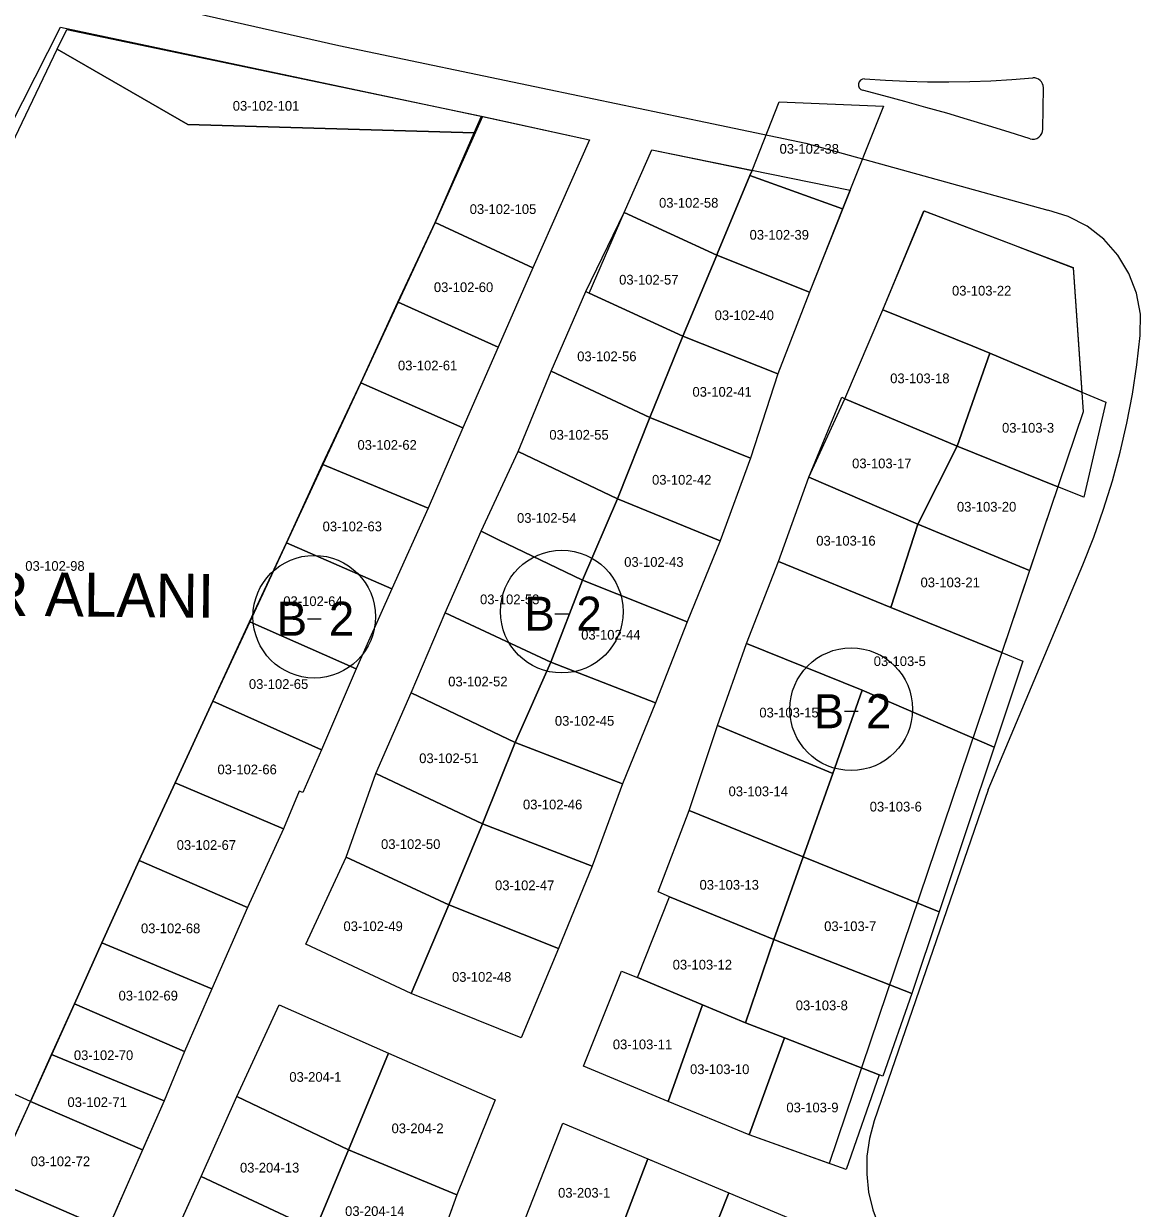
# Model space of a CAD drawing. Extents: x 413946 to 415528, y 4453939 to 4454944.
# Drawn here: x 414419.7 to 414534.4, y 4454428.2 to 4454549.9 of the extents above; entities that cross this region are included whole.
import ezdxf

# ---------------------------------------------------------------- set-up
doc = ezdxf.new("R2010")
doc.units = 0
for name, color, linetype in [('0_KADASTRO', 7, 'Continuous'), ('Level 27', 7, 'Continuous'), ('Level 28', 7, 'Continuous'), ('Level 29', 7, 'Continuous'), ('Level 33', 7, 'Continuous'), ('Level 54', 7, 'Continuous'), ('Level 62', 7, 'Continuous'), ('SEMBOL', 7, 'Continuous'), ('SNR_FONKSIYON', 7, 'Continuous')]:
    doc.layers.add(name, color=color, linetype=linetype)

msp = doc.modelspace()

# ---------------------------------------------------------------- linework, layer by layer
at = {"layer": '0_KADASTRO'}
for points in [[(414423.13, 4454547.3), (414424.12, 4454549.33), (414466.71, 4454540.41), (414465.97, 4454538.7), (414436.54, 4454539.56)], [(414380.06, 4454457.57), (414399.87, 4454503.17), (414415.24, 4454530.8), (414423.13, 4454547.3), (414436.54, 4454539.56), (414465.97, 4454538.7), (414461.97, 4454529.51), (414458.15, 4454521.3), (414454.32, 4454513.04), (414450.42, 4454504.65), (414446.68, 4454496.58), (414442.92, 4454488.47), (414439.14, 4454480.33), (414435.24, 4454471.94), (414431.54, 4454463.96), (414427.72, 4454455.51), (414424.9, 4454449.25), (414422.55, 4454444.04), (414420.38, 4454439.22)], [(414494.28, 4454534.31), (414494.51, 4454534.85), (414497.29, 4454541.89), (414508.02, 4454541.45), (414503.82, 4454530.89)], [(414461.97, 4454529.51), (414465.97, 4454538.7), (414466.71, 4454540.41), (414477.83, 4454537.99), (414471.98, 4454524.85)], [(414481.37, 4454530.52), (414484.23, 4454536.97), (414494.51, 4454534.85), (414494.28, 4454534.31), (414490.96, 4454526.34), (414490.88, 4454526.13)], [(414490.88, 4454526.13), (414490.96, 4454526.34), (414494.28, 4454534.31), (414503.82, 4454530.89), (414500.42, 4454522.34)], [(414507.93, 4454520.54), (414512.16, 4454530.7), (414527.51, 4454524.86), (414528.4, 4454512.08), (414518.94, 4454516.08), (414517.2, 4454516.79)], [(414458.15, 4454521.3), (414461.97, 4454529.51), (414471.98, 4454524.85), (414468.42, 4454516.68)], [(414477.78, 4454522.25), (414481.37, 4454530.52), (414490.88, 4454526.13), (414487.4, 4454517.83)], [(414487.4, 4454517.83), (414490.88, 4454526.13), (414500.42, 4454522.34), (414497.15, 4454513.96)], [(414473.89, 4454514.22), (414477.44, 4454522.4), (414477.78, 4454522.25), (414487.4, 4454517.83), (414484, 4454509.47)], [(414454.32, 4454513.04), (414458.15, 4454521.3), (414468.42, 4454516.68), (414464.81, 4454508.41)], [(414504.06, 4454511.39), (414507.93, 4454520.54), (414517.2, 4454516.79), (414518.94, 4454516.08), (414515.57, 4454506.53)], [(414484, 4454509.47), (414487.4, 4454517.83), (414497.15, 4454513.96), (414494.36, 4454505.28)], [(414515.57, 4454506.53), (414518.94, 4454516.08), (414528.4, 4454512.08), (414530.84, 4454511.05), (414528.6, 4454501.28), (414525.93, 4454502.35)], [(414470.49, 4454505.98), (414473.89, 4454514.22), (414484, 4454509.47), (414480.69, 4454501.11)], [(414450.42, 4454504.65), (414454.32, 4454513.04), (414464.81, 4454508.41), (414461.23, 4454500.17)], [(414500.34, 4454503.33), (414503.73, 4454511.54), (414504.06, 4454511.39), (414515.57, 4454506.53), (414511.55, 4454498.5)], [(414480.69, 4454501.11), (414484, 4454509.47), (414494.36, 4454505.28), (414491.24, 4454496.79)], [(414511.55, 4454498.5), (414515.57, 4454506.53), (414525.93, 4454502.35), (414523.02, 4454493.75)], [(414466.67, 4454497.78), (414470.49, 4454505.98), (414480.69, 4454501.11), (414477.11, 4454492.75), (414468.46, 4454496.92)], [(414446.68, 4454496.58), (414450.42, 4454504.65), (414461.23, 4454500.17), (414457.52, 4454491.86)], [(414497.22, 4454494.69), (414500.34, 4454503.33), (414511.55, 4454498.5), (414508.77, 4454489.94)], [(414477.11, 4454492.75), (414480.69, 4454501.11), (414491.24, 4454496.79), (414487.86, 4454488.47)], [(414508.77, 4454489.94), (414511.55, 4454498.5), (414523.02, 4454493.75), (414520.17, 4454485.32)], [(414462.99, 4454489.41), (414466.67, 4454497.78), (414468.46, 4454496.92), (414477.11, 4454492.75), (414473.85, 4454484.35)], [(414442.92, 4454488.47), (414446.68, 4454496.58), (414457.52, 4454491.86), (414453.86, 4454483.66)], [(414493.95, 4454486.27), (414497.22, 4454494.69), (414508.77, 4454489.94), (414520.17, 4454485.32), (414522.34, 4454484.44), (414519.4, 4454475.62), (414505.83, 4454481.48)], [(414473.85, 4454484.35), (414477.11, 4454492.75), (414487.86, 4454488.47), (414484.6, 4454480.16)], [(414459.51, 4454481.19), (414462.99, 4454489.41), (414473.85, 4454484.35), (414470.17, 4454476.08)], [(414439.14, 4454480.33), (414442.92, 4454488.47), (414453.86, 4454483.66), (414450.27, 4454475.33)], [(414490.96, 4454477.83), (414493.95, 4454486.27), (414505.83, 4454481.48), (414502.8, 4454472.91)], [(414470.17, 4454476.08), (414473.85, 4454484.35), (414484.6, 4454480.16), (414481.2, 4454471.84)], [(414455.85, 4454472.9), (414459.51, 4454481.19), (414470.17, 4454476.08), (414466.81, 4454467.74)], [(414499.77, 4454464.33), (414502.8, 4454472.91), (414505.83, 4454481.48), (414519.4, 4454475.62), (414516.55, 4454467.12), (414513.73, 4454458.69)], [(414435.24, 4454471.94), (414439.14, 4454480.33), (414450.27, 4454475.33), (414448.37, 4454470.94), (414448, 4454471.1), (414446.37, 4454467.23)], [(414488.04, 4454469.11), (414490.96, 4454477.83), (414502.8, 4454472.91), (414499.77, 4454464.33)], [(414466.81, 4454467.74), (414470.17, 4454476.08), (414481.2, 4454471.84), (414478.08, 4454463.38)], [(414452.83, 4454464.32), (414455.85, 4454472.9), (414466.81, 4454467.74), (414463.36, 4454459.43)], [(414431.54, 4454463.96), (414435.24, 4454471.94), (414446.37, 4454467.23), (414442.69, 4454459.13)], [(414484.86, 4454460.74), (414488.04, 4454469.11), (414499.77, 4454464.33), (414496.76, 4454455.87), (414486.04, 4454460.25)], [(414463.36, 4454459.43), (414466.81, 4454467.74), (414478.08, 4454463.38), (414474.63, 4454454.92)], [(414427.72, 4454455.51), (414431.54, 4454463.96), (414442.69, 4454459.13), (414439.01, 4454450.8), (414429.36, 4454454.83)], [(414448.66, 4454455.36), (414452.83, 4454464.32), (414463.36, 4454459.43), (414459.49, 4454450.3)], [(414496.76, 4454455.87), (414499.77, 4454464.33), (414513.73, 4454458.69), (414510.91, 4454450.31)], [(414482.73, 4454451.94), (414486.04, 4454460.25), (414496.76, 4454455.87), (414493.85, 4454447.29), (414489.41, 4454449.15)], [(414459.49, 4454450.3), (414463.36, 4454459.43), (414474.63, 4454454.92), (414470.8, 4454445.76)], [(414424.9, 4454449.25), (414427.72, 4454455.51), (414429.36, 4454454.83), (414439.01, 4454450.8), (414436.21, 4454444.34)], [(414493.85, 4454447.29), (414496.76, 4454455.87), (414510.91, 4454450.31), (414507.94, 4454441.83), (414507.58, 4454441.96), (414497.83, 4454445.75)], [(414477.21, 4454442.86), (414481.11, 4454452.61), (414482.73, 4454451.94), (414489.41, 4454449.15), (414485.9, 4454439.22)], [(414422.55, 4454444.04), (414424.9, 4454449.25), (414436.21, 4454444.34), (414434.11, 4454439.28)], [(414441.59, 4454439.73), (414445.92, 4454449.16), (414457.18, 4454444.17), (414453.05, 4454434.24)], [(414485.9, 4454439.22), (414489.41, 4454449.15), (414493.85, 4454447.29), (414497.83, 4454445.75), (414494.22, 4454435.8)], [(414494.22, 4454435.8), (414497.83, 4454445.75), (414507.58, 4454441.96), (414504.17, 4454432.23)], [(414420.38, 4454439.22), (414422.55, 4454444.04), (414434.11, 4454439.28), (414431.9, 4454434.24)], [(414453.05, 4454434.24), (414457.18, 4454444.17), (414468.12, 4454439.38), (414464.18, 4454429.64)], [(414437.92, 4454431.52), (414441.59, 4454439.73), (414453.05, 4454434.24), (414449.68, 4454426.1), (414449.64, 4454426.02)], [(414416.71, 4454431.08), (414417.51, 4454432.84), (414420.38, 4454439.22), (414431.9, 4454434.24), (414428.3, 4454426.05)], [(414471.25, 4454427.24), (414475.06, 4454437), (414483.82, 4454433.32), (414480.11, 4454423.65)], [(414449.68, 4454426.1), (414453.05, 4454434.24), (414464.18, 4454429.64), (414461.21, 4454421.34)], [(414480.11, 4454423.65), (414483.82, 4454433.32), (414492.12, 4454429.83), (414488.35, 4454420.34), (414484.02, 4454422.22)], [(414395.74, 4454386.57), (414400.01, 4454395.64), (414404.3, 4454404.73), (414408.57, 4454413.81), (414412.85, 4454422.89), (414416.71, 4454431.08), (414428.3, 4454426.05), (414424.12, 4454416.91), (414419.96, 4454407.82), (414415.8, 4454398.73), (414411.64, 4454389.64), (414407.49, 4454380.56)], [(414434.19, 4454423.25), (414437.92, 4454431.52), (414449.64, 4454426.02), (414446.22, 4454417.75)], [(414488.35, 4454420.34), (414492.12, 4454429.83), (414498.91, 4454427), (414495.14, 4454417.56)]]:
    msp.add_lwpolyline(points, close=True, dxfattribs=at)
at = {"layer": 'Level 27'}
for p, q in [((414477.83, 4454537.99), (414471.98, 4454524.85)), ((414481.37, 4454530.52), (414484.22, 4454536.97)), ((414504.58, 4454532.8), (414500.42, 4454522.34)), ((414507.93, 4454520.54), (414512.18, 4454530.71)), ((414477.44, 4454522.4), (414481.37, 4454530.52)), ((414471.98, 4454524.85), (414468.42, 4454516.68)), ((414473.89, 4454514.22), (414477.44, 4454522.4)), ((414500.42, 4454522.34), (414497.15, 4454513.96)), ((414504.06, 4454511.39), (414507.93, 4454520.54)), ((414468.42, 4454516.68), (414464.81, 4454508.41)), ((414470.49, 4454505.98), (414473.89, 4454514.22)), ((414497.15, 4454513.96), (414494.36, 4454505.28)), ((414500.34, 4454503.33), (414503.73, 4454511.54)), ((414503.73, 4454511.54), (414504.06, 4454511.39)), ((414464.81, 4454508.41), (414461.23, 4454500.17)), ((414466.67, 4454497.78), (414470.49, 4454505.98)), ((414494.36, 4454505.28), (414491.24, 4454496.79)), ((414497.22, 4454494.69), (414500.34, 4454503.33)), ((414461.23, 4454500.17), (414457.52, 4454491.86)), ((414462.99, 4454489.41), (414466.67, 4454497.78)), ((414491.24, 4454496.79), (414487.86, 4454488.47)), ((414493.95, 4454486.27), (414497.22, 4454494.69)), ((414457.52, 4454491.86), (414453.86, 4454483.66)), ((414459.51, 4454481.19), (414462.99, 4454489.41)), ((414487.86, 4454488.47), (414484.6, 4454480.16)), ((414490.96, 4454477.83), (414493.95, 4454486.27)), ((414453.86, 4454483.66), (414450.27, 4454475.33)), ((414455.85, 4454472.9), (414459.51, 4454481.19)), ((414484.6, 4454480.16), (414481.2, 4454471.84)), ((414488.04, 4454469.11), (414490.96, 4454477.83)), ((414450.27, 4454475.33), (414448.37, 4454470.94)), ((414452.83, 4454464.32), (414455.85, 4454472.9)), ((414448, 4454471.1), (414446.37, 4454467.23)), ((414448.37, 4454470.94), (414448, 4454471.1)), ((414481.2, 4454471.84), (414478.08, 4454463.38)), ((414484.86, 4454460.74), (414488.04, 4454469.11)), ((414446.37, 4454467.23), (414442.69, 4454459.13)), ((414448.66, 4454455.36), (414452.83, 4454464.32)), ((414478.08, 4454463.38), (414474.63, 4454454.92)), ((414482.73, 4454451.94), (414486.04, 4454460.25)), ((414486.04, 4454460.25), (414484.86, 4454460.74)), ((414442.69, 4454459.13), (414439.01, 4454450.8)), ((414459.49, 4454450.3), (414448.66, 4454455.36)), ((414474.63, 4454454.92), (414470.8, 4454445.76)), ((414477.21, 4454442.86), (414481.11, 4454452.61)), ((414481.11, 4454452.61), (414482.73, 4454451.94)), ((414439.01, 4454450.8), (414436.21, 4454444.34)), ((414470.8, 4454445.76), (414459.49, 4454450.3)), ((414441.59, 4454439.73), (414445.92, 4454449.16)), ((414445.92, 4454449.16), (414457.18, 4454444.17)), ((414436.21, 4454444.34), (414434.11, 4454439.28)), ((414457.18, 4454444.17), (414468.12, 4454439.38)), ((414485.9, 4454439.22), (414477.21, 4454442.86)), ((414437.92, 4454431.52), (414441.59, 4454439.73)), ((414434.11, 4454439.28), (414429.3, 4454428.34)), ((414468.12, 4454439.38), (414464.18, 4454429.64)), ((414494.22, 4454435.8), (414485.9, 4454439.22)), ((414471.25, 4454427.24), (414475.06, 4454437)), ((414475.06, 4454437), (414492.12, 4454429.83)), ((414502.42, 4454432.86), (414494.22, 4454435.8)), ((414434.19, 4454423.25), (414437.92, 4454431.52)), ((414492.12, 4454429.83), (414498.91, 4454427)), ((414464.18, 4454429.64), (414458.11, 4454412.74)), ((414429.3, 4454428.34), (414428.3, 4454426.05))]:
    msp.add_line(p, q, dxfattribs=at)
at = {"layer": 'Level 28'}
for p, q in [((414399.87, 4454503.17), (414423.48, 4454549.55)), ((414423.48, 4454549.55), (414466.83, 4454540.38)), ((414466.83, 4454540.38), (414477.83, 4454537.99)), ((414484.22, 4454536.97), (414504.58, 4454532.8)), ((414512.18, 4454530.71), (414520.94, 4454527.36)), ((414520.94, 4454527.36), (414522.96, 4454526.58)), ((414522.96, 4454526.58), (414527.51, 4454524.84)), ((414420.38, 4454439.22), (414380.06, 4454457.57)), ((414417.77, 4454433.44), (414420.38, 4454439.22))]:
    msp.add_line(p, q, dxfattribs=at)
at = {"layer": 'Level 29'}
for p, q in [((414527.51, 4454524.84), (414528.53, 4454510.06)), ((414528.53, 4454510.06), (414502.42, 4454432.86))]:
    msp.add_line(p, q, dxfattribs=at)
at = {"layer": 'Level 54'}
msp.add_lwpolyline([(414417.77, 4454433.44), (414420.38, 4454439.22), (414424.9, 4454449.25), (414427.72, 4454455.51), (414431.54, 4454463.96), (414435.24, 4454471.94), (414439.14, 4454480.33), (414442.88, 4454488.48), (414446.68, 4454496.58), (414450.38, 4454504.67), (414454.32, 4454513.04), (414458.11, 4454521.32), (414461.97, 4454529.51), (414466.83, 4454540.38), (414477.83, 4454537.99), (414471.98, 4454524.85), (414468.42, 4454516.68), (414464.81, 4454508.41), (414461.23, 4454500.17), (414457.52, 4454491.86), (414453.86, 4454483.66), (414450.27, 4454475.33), (414448.37, 4454470.94), (414448, 4454471.1), (414446.37, 4454467.23), (414442.69, 4454459.13), (414439.01, 4454450.8), (414436.21, 4454444.34), (414434.11, 4454439.28), (414429.3, 4454428.34), (414428.3, 4454426.05)], dxfattribs=at)
for points in [[(414484.6, 4454480.16), (414481.2, 4454471.84), (414478.08, 4454463.38), (414474.63, 4454454.92), (414470.8, 4454445.76), (414459.49, 4454450.3), (414448.66, 4454455.36), (414452.83, 4454464.32), (414455.85, 4454472.9), (414459.51, 4454481.19), (414462.99, 4454489.41), (414466.67, 4454497.78), (414470.49, 4454505.98), (414473.89, 4454514.22), (414477.44, 4454522.4), (414481.37, 4454530.52), (414484.22, 4454536.97), (414504.58, 4454532.8), (414500.42, 4454522.34), (414497.15, 4454513.96), (414494.36, 4454505.28), (414491.24, 4454496.79), (414487.86, 4454488.47)], [(414477.21, 4454442.86), (414481.11, 4454452.61), (414482.73, 4454451.94), (414486.04, 4454460.25), (414484.86, 4454460.74), (414488.04, 4454469.11), (414490.96, 4454477.83), (414493.95, 4454486.27), (414497.22, 4454494.69), (414500.34, 4454503.33), (414504.06, 4454511.39), (414507.93, 4454520.54), (414512.18, 4454530.71), (414520.94, 4454527.36), (414527.51, 4454524.84), (414528.53, 4454510.06), (414502.42, 4454432.86), (414494.22, 4454435.8), (414485.9, 4454439.22)], [(414457.18, 4454444.17), (414468.12, 4454439.38), (414464.18, 4454429.64), (414458.11, 4454412.74), (414455.08, 4454404.27), (414452.07, 4454395.82), (414448.93, 4454387.6), (414445.42, 4454379.02), (414440.89, 4454371.26), (414439.64, 4454371.75), (414436.88, 4454364.87), (414430.19, 4454367.99), (414427.21, 4454372.2), (414417.43, 4454385.77), (414419.68, 4454390.6), (414423.4, 4454398.71), (414426.95, 4454406.87), (414430.51, 4454415.13), (414434.19, 4454423.25), (414437.92, 4454431.52), (414441.59, 4454439.73), (414445.92, 4454449.16)], [(414463.5, 4454351.85), (414443.09, 4454361.55), (414447.42, 4454368.69), (414451.12, 4454377.16), (414454.32, 4454385.63), (414457.53, 4454394), (414461.07, 4454402.43), (414464.76, 4454410.41), (414468.05, 4454418.91), (414471.25, 4454427.24), (414475.06, 4454437), (414492.12, 4454429.83), (414498.91, 4454427), (414492.08, 4454409.37), (414493.03, 4454408.95), (414486.74, 4454391.96), (414487.54, 4454391.62), (414482.81, 4454379.71), (414481.87, 4454380.09), (414479.56, 4454375.42), (414475.97, 4454367.37), (414473.83, 4454368.15), (414469.84, 4454360.06)]]:
    msp.add_lwpolyline(points, close=True, dxfattribs=at)
at = {"layer": 'Level 62'}
for p, q in [((414452.06, 4454547.69), (414473.68, 4454543.16)), ((414473.68, 4454543.16), (414489.74, 4454539.79)), ((414524.38, 4454539.08), (414524.44, 4454543.34)), ((414489.74, 4454539.79), (414500.05, 4454537.63)), ((414500.05, 4454537.63), (414524.91, 4454530.76)), ((414518.76, 4454471.22), (414528.48, 4454494.35)), ((414518.76, 4454471.22), (414507.07, 4454437.23))]:
    msp.add_line(p, q, dxfattribs=at)
for points in [[(414333.55, 4454588.38), (414346.17, 4454582.42), (414358.96, 4454576.81), (414371.89, 4454571.56), (414384.96, 4454566.67), (414398.16, 4454562.13), (414411.48, 4454557.97), (414424.91, 4454554.17), (414438.44, 4454550.74), (414452.06, 4454547.69)], [(414506.07, 4454544.25), (414505.85, 4454544.23), (414505.65, 4454544.13), (414505.51, 4454543.96), (414505.43, 4454543.75), (414505.44, 4454543.53), (414505.52, 4454543.33), (414505.67, 4454543.17), (414505.87, 4454543.08)], [(414506.07, 4454544.25), (414508.23, 4454544.11), (414510.39, 4454544.01), (414512.55, 4454543.96), (414514.71, 4454543.95), (414516.87, 4454543.99), (414519.04, 4454544.06), (414521.19, 4454544.19), (414523.35, 4454544.35)], [(414524.44, 4454543.34), (414524.42, 4454543.55), (414524.36, 4454543.75), (414524.26, 4454543.93), (414524.12, 4454544.09), (414523.95, 4454544.21), (414523.76, 4454544.3), (414523.56, 4454544.35), (414523.35, 4454544.35)], [(414523.07, 4454538.1), (414520.94, 4454538.77), (414518.8, 4454539.43), (414516.65, 4454540.08), (414514.51, 4454540.71), (414512.35, 4454541.32), (414510.2, 4454541.92), (414508.04, 4454542.51), (414505.87, 4454543.08)], [(414523.07, 4454538.1), (414523.3, 4454538.05), (414523.54, 4454538.07), (414523.77, 4454538.13), (414523.98, 4454538.25), (414524.15, 4454538.42), (414524.28, 4454538.62), (414524.35, 4454538.84), (414524.38, 4454539.08)], [(414534.39, 4454517.9), (414534.4, 4454520.08), (414534, 4454522.23), (414533.23, 4454524.27), (414532.1, 4454526.14), (414530.65, 4454527.77), (414528.93, 4454529.12), (414526.99, 4454530.12), (414524.91, 4454530.76)], [(414528.48, 4454494.35), (414529.61, 4454497.18), (414530.63, 4454500.05), (414531.54, 4454502.96), (414532.34, 4454505.9), (414533.02, 4454508.87), (414533.59, 4454511.86), (414534.05, 4454514.87), (414534.39, 4454517.9)], [(414507.07, 4454437.23), (414506.58, 4454435.43), (414506.32, 4454433.59), (414506.29, 4454431.74), (414506.49, 4454429.89), (414506.92, 4454428.08), (414507.56, 4454426.34), (414508.42, 4454424.69), (414509.47, 4454423.16)]]:
    msp.add_lwpolyline(points, dxfattribs=at)
at = {"layer": 'SEMBOL'}
for p, q in [((414448.84, 4454488.8), (414450.24, 4454488.8)), ((414474.27, 4454489.32), (414475.67, 4454489.32)), ((414504, 4454479.3), (414505.4, 4454479.3))]:
    msp.add_line(p, q, dxfattribs=at)
for centre in [(414474.97, 4454489.53), (414449.54, 4454489.01), (414504.7, 4454479.51)]:
    msp.add_circle(centre, 6.3, dxfattribs=at)
at = {"layer": 'SNR_FONKSIYON'}
for p, q in [((414466.83, 4454540.38), (414461.97, 4454529.51)), ((414461.97, 4454529.51), (414458.11, 4454521.32)), ((414458.11, 4454521.32), (414454.32, 4454513.04)), ((414454.32, 4454513.04), (414450.38, 4454504.67)), ((414450.38, 4454504.67), (414446.68, 4454496.58)), ((414446.68, 4454496.58), (414442.88, 4454488.48)), ((414442.88, 4454488.48), (414439.14, 4454480.33)), ((414439.14, 4454480.33), (414435.24, 4454471.94)), ((414435.24, 4454471.94), (414431.54, 4454463.96)), ((414431.54, 4454463.96), (414427.72, 4454455.51)), ((414427.72, 4454455.51), (414424.9, 4454449.25)), ((414424.9, 4454449.25), (414420.38, 4454439.22))]:
    msp.add_line(p, q, dxfattribs=at)

# ---------------------------------------------------------------- texts
at = {"layer": '0_KADASTRO'}
for s, p in [('03-102-101', (414441.17, 4454540.98)), ('03-102-38', (414497.34, 4454536.56)), ('03-102-58', (414484.96, 4454531.02)), ('03-102-105', (414465.51, 4454530.37)), ('03-102-39', (414494.26, 4454527.73)), ('03-102-57', (414480.86, 4454523.12)), ('03-102-60', (414461.83, 4454522.35)), ('03-103-22', (414515.05, 4454521.99)), ('03-102-40', (414490.67, 4454519.47)), ('03-102-56', (414476.55, 4454515.25)), ('03-102-61', (414458.14, 4454514.31)), ('03-103-18', (414508.7, 4454512.99)), ('03-102-41', (414488.39, 4454511.6)), ('03-103-3', (414520.19, 4454507.91)), ('03-102-55', (414473.69, 4454507.19)), ('03-102-62', (414453.98, 4454506.15)), ('03-103-17', (414504.79, 4454504.25)), ('03-102-42', (414484.24, 4454502.57)), ('03-103-20', (414515.56, 4454499.8)), ('03-102-54', (414470.37, 4454498.65)), ('03-102-63', (414450.4, 4454497.78)), ('03-103-16', (414501.11, 4454496.31)), ('03-102-98', (414419.86, 4454493.72)), ('03-102-43', (414481.38, 4454494.13)), ('03-103-21', (414511.82, 4454492.03)), ('03-102-64', (414446.36, 4454490.1)), ('03-102-53', (414466.57, 4454490.29)), ('03-102-44', (414476.96, 4454486.65)), ('03-103-5', (414507.01, 4454483.94)), ('03-102-65', (414442.83, 4454481.59)), ('03-102-52', (414463.3, 4454481.85)), ('03-103-15', (414495.26, 4454478.66)), ('03-102-45', (414474.26, 4454477.81)), ('03-102-51', (414460.32, 4454473.97)), ('03-102-66', (414439.6, 4454472.82)), ('03-103-14', (414492.1, 4454470.57)), ('03-102-46', (414470.98, 4454469.22)), ('03-103-6', (414506.6, 4454469)), ('03-102-67', (414435.41, 4454465.06)), ('03-102-50', (414456.4, 4454465.15)), ('03-102-47', (414468.11, 4454460.92)), ('03-103-13', (414489.12, 4454460.97)), ('03-102-49', (414452.54, 4454456.72)), ('03-103-7', (414501.92, 4454456.72)), ('03-102-68', (414431.74, 4454456.5)), ('03-103-12', (414486.36, 4454452.77)), ('03-102-48', (414463.69, 4454451.51)), ('03-102-69', (414429.44, 4454449.59)), ('03-103-8', (414499, 4454448.59)), ('03-103-11', (414480.21, 4454444.58)), ('03-102-70', (414424.85, 4454443.47)), ('03-204-1', (414446.98, 4454441.24)), ('03-103-10', (414488.14, 4454442.03)), ('03-102-71', (414424.19, 4454438.65)), ('03-103-9', (414498.04, 4454438.1)), ('03-204-2', (414457.48, 4454435.96)), ('03-102-72', (414420.42, 4454432.57)), ('03-204-13', (414441.91, 4454431.92)), ('03-203-1', (414474.59, 4454429.34)), ('03-204-14', (414452.71, 4454427.46))]:
    msp.add_text(s, height=1, dxfattribs=at).set_placement(p)
at = {"layer": 'Level 33'}
msp.add_text('PAZAR ALANI', height=4.5, rotation=359.4136, dxfattribs=at).set_placement((414400.11, 4454489.29))
at = {"layer": 'SEMBOL'}
for s, p in [('B', (414445.69, 4454487.05)), ('2', (414451.04, 4454487.05)), ('B', (414471.12, 4454487.57)), ('2', (414476.47, 4454487.57)), ('B', (414500.86, 4454477.55)), ('2', (414506.21, 4454477.55))]:
    msp.add_text(s, height=3.5, dxfattribs=at).set_placement(p)

doc.saveas('drawing.dxf')
